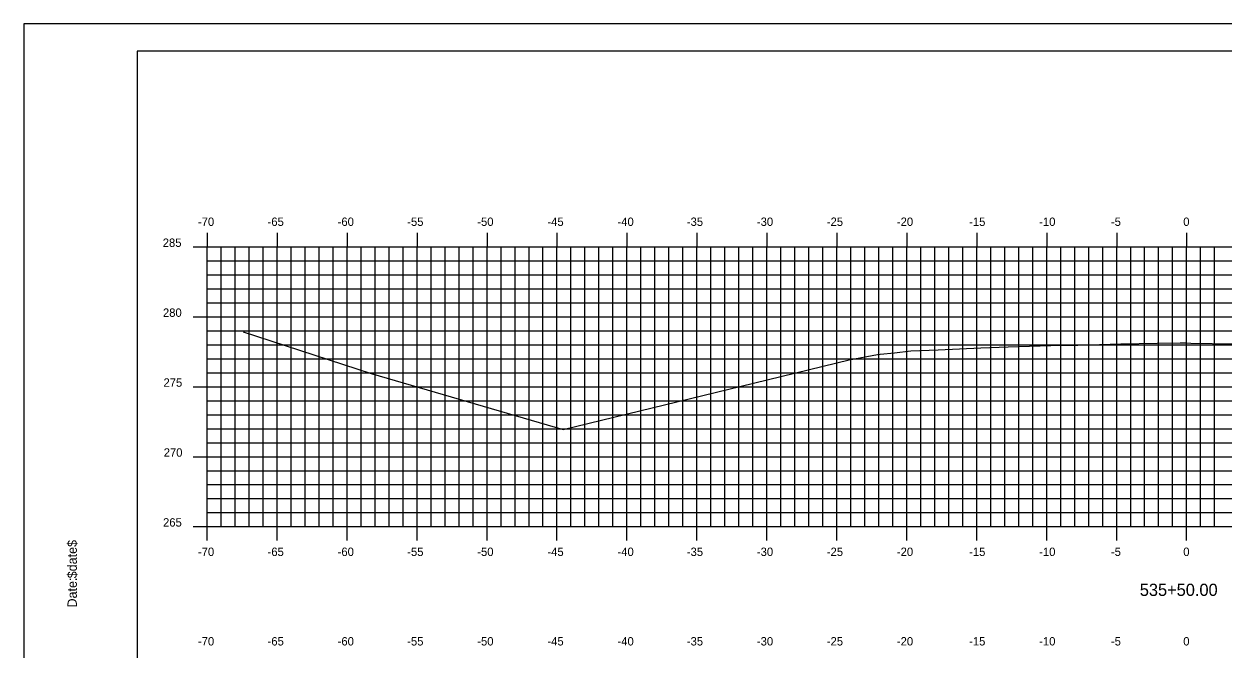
# Model space of a CAD drawing. Extents: x 1168600 to 1177589, y 610178 to 611246.
# Drawn here: x 1177196.1 to 1177281.8, y 610334 to 610378.7 of the extents above; entities that cross this region are included whole.
import ezdxf

# ---------------------------------------------------------------- set-up
doc = ezdxf.new("R2010")
doc.units = 0
for name, color, linetype in [('_Construction', 7, 'Continuous'), ('_Station Equation', 7, 'Continuous'), ('H_V ANNOTATION', 7, 'Continuous'), ('MAJOR', 7, 'Continuous'), ('MINOR', 7, 'Continuous')]:
    doc.layers.add(name, color=color, linetype=linetype)

msp = doc.modelspace()

# ---------------------------------------------------------------- linework, layer by layer
at = {"layer": '_Construction'}
for p, q in [((1177364.168, 610376.801), (1177204.168, 610376.801)), ((1177204.168, 610376.801), (1177204.168, 610271.801))]:
    msp.add_line(p, q, dxfattribs=at)
msp.add_lwpolyline([(1177196.074, 610268.742), (1177366.074, 610268.742), (1177366.074, 610378.742), (1177196.074, 610378.742)], close=True, dxfattribs=at)
at = {"layer": '_Station Equation'}
msp.add_lwpolyline([(1177211.739, 610356.733), (1177220.897, 610353.758), (1177234.62, 610349.757), (1177247.339, 610352.851), (1177255.058, 610354.724), (1177257.077, 610355.096), (1177257.263, 610355.122), (1177258.292, 610355.238), (1177259.464, 610355.36), (1177261.402, 610355.448), (1177264.464, 610355.587), (1177266.402, 610355.645), (1177269.464, 610355.74), (1177271.401, 610355.786), (1177274.464, 610355.86), (1177277.057, 610355.913), (1177278.702, 610355.945), (1177279.174, 610355.934), (1177279.464, 610355.93), (1177282.534, 610355.863)], dxfattribs=at)
at = {"layer": 'MAJOR'}
for p, q in [((1177209.168, 610363.803), (1177209.168, 610362.801)), ((1177214.168, 610363.803), (1177214.168, 610362.801)), ((1177219.168, 610363.803), (1177219.168, 610362.801)), ((1177224.168, 610363.803), (1177224.168, 610362.801)), ((1177229.168, 610363.803), (1177229.168, 610362.801)), ((1177234.168, 610363.803), (1177234.168, 610362.801)), ((1177239.168, 610363.803), (1177239.168, 610362.801)), ((1177244.168, 610363.803), (1177244.168, 610362.801)), ((1177249.168, 610363.803), (1177249.168, 610362.801)), ((1177254.168, 610363.803), (1177254.168, 610362.801)), ((1177259.168, 610363.803), (1177259.168, 610362.801)), ((1177264.168, 610363.803), (1177264.168, 610362.801)), ((1177269.168, 610363.803), (1177269.168, 610362.801)), ((1177274.168, 610363.803), (1177274.168, 610362.801)), ((1177279.168, 610363.803), (1177279.168, 610362.801)), ((1177208.166, 610362.801), (1177209.168, 610362.801)), ((1177209.168, 610362.801), (1177349.168, 610362.801)), ((1177209.168, 610342.801), (1177209.168, 610362.801)), ((1177209.168, 610342.801), (1177209.168, 610362.801)), ((1177209.168, 610362.801), (1177349.168, 610362.801)), ((1177214.168, 610342.801), (1177214.168, 610362.801)), ((1177219.168, 610342.801), (1177219.168, 610362.801)), ((1177224.168, 610342.801), (1177224.168, 610362.801)), ((1177229.168, 610342.801), (1177229.168, 610362.801)), ((1177234.168, 610342.801), (1177234.168, 610362.801)), ((1177239.168, 610342.801), (1177239.168, 610362.801)), ((1177244.168, 610342.801), (1177244.168, 610362.801)), ((1177249.168, 610342.801), (1177249.168, 610362.801)), ((1177254.168, 610342.801), (1177254.168, 610362.801)), ((1177259.168, 610342.801), (1177259.168, 610362.801)), ((1177264.168, 610342.801), (1177264.168, 610362.801)), ((1177269.168, 610342.801), (1177269.168, 610362.801)), ((1177274.168, 610342.801), (1177274.168, 610362.801)), ((1177279.168, 610342.801), (1177279.168, 610362.801)), ((1177208.166, 610357.801), (1177209.168, 610357.801)), ((1177209.168, 610357.801), (1177349.168, 610357.801)), ((1177208.166, 610352.801), (1177209.168, 610352.801)), ((1177209.168, 610352.801), (1177349.168, 610352.801)), ((1177208.166, 610347.801), (1177209.168, 610347.801)), ((1177209.168, 610347.801), (1177349.168, 610347.801)), ((1177208.166, 610342.801), (1177209.168, 610342.801)), ((1177209.168, 610342.801), (1177349.168, 610342.801)), ((1177209.168, 610342.801), (1177349.168, 610342.801)), ((1177209.168, 610341.799), (1177209.168, 610342.801)), ((1177214.168, 610341.799), (1177214.168, 610342.801)), ((1177219.168, 610341.799), (1177219.168, 610342.801)), ((1177224.168, 610341.799), (1177224.168, 610342.801)), ((1177229.168, 610341.799), (1177229.168, 610342.801)), ((1177234.168, 610341.799), (1177234.168, 610342.801)), ((1177239.168, 610341.799), (1177239.168, 610342.801)), ((1177244.168, 610341.799), (1177244.168, 610342.801)), ((1177249.168, 610341.799), (1177249.168, 610342.801)), ((1177254.168, 610341.799), (1177254.168, 610342.801)), ((1177259.168, 610341.799), (1177259.168, 610342.801)), ((1177264.168, 610341.799), (1177264.168, 610342.801)), ((1177269.168, 610341.799), (1177269.168, 610342.801)), ((1177274.168, 610341.799), (1177274.168, 610342.801)), ((1177279.168, 610341.799), (1177279.168, 610342.801))]:
    msp.add_line(p, q, dxfattribs=at)
at = {"layer": 'MINOR'}
for p, q in [((1177210.168, 610342.801), (1177210.168, 610362.801)), ((1177211.168, 610342.801), (1177211.168, 610362.801)), ((1177212.168, 610342.801), (1177212.168, 610362.801)), ((1177213.168, 610342.801), (1177213.168, 610362.801)), ((1177215.168, 610342.801), (1177215.168, 610362.801)), ((1177216.168, 610342.801), (1177216.168, 610362.801)), ((1177217.168, 610342.801), (1177217.168, 610362.801)), ((1177218.168, 610342.801), (1177218.168, 610362.801)), ((1177220.168, 610342.801), (1177220.168, 610362.801)), ((1177221.168, 610342.801), (1177221.168, 610362.801)), ((1177222.168, 610342.801), (1177222.168, 610362.801)), ((1177223.168, 610342.801), (1177223.168, 610362.801)), ((1177225.168, 610342.801), (1177225.168, 610362.801)), ((1177226.168, 610342.801), (1177226.168, 610362.801)), ((1177227.168, 610342.801), (1177227.168, 610362.801)), ((1177228.168, 610342.801), (1177228.168, 610362.801)), ((1177230.168, 610342.801), (1177230.168, 610362.801)), ((1177231.168, 610342.801), (1177231.168, 610362.801)), ((1177232.168, 610342.801), (1177232.168, 610362.801)), ((1177233.168, 610342.801), (1177233.168, 610362.801)), ((1177235.168, 610342.801), (1177235.168, 610362.801)), ((1177236.168, 610342.801), (1177236.168, 610362.801)), ((1177237.168, 610342.801), (1177237.168, 610362.801)), ((1177238.168, 610342.801), (1177238.168, 610362.801)), ((1177240.168, 610342.801), (1177240.168, 610362.801)), ((1177241.168, 610342.801), (1177241.168, 610362.801)), ((1177242.168, 610342.801), (1177242.168, 610362.801)), ((1177243.168, 610342.801), (1177243.168, 610362.801)), ((1177245.168, 610342.801), (1177245.168, 610362.801)), ((1177246.168, 610342.801), (1177246.168, 610362.801)), ((1177247.168, 610342.801), (1177247.168, 610362.801)), ((1177248.168, 610342.801), (1177248.168, 610362.801)), ((1177250.168, 610342.801), (1177250.168, 610362.801)), ((1177251.168, 610342.801), (1177251.168, 610362.801)), ((1177252.168, 610342.801), (1177252.168, 610362.801)), ((1177253.168, 610342.801), (1177253.168, 610362.801)), ((1177255.168, 610342.801), (1177255.168, 610362.801)), ((1177256.168, 610342.801), (1177256.168, 610362.801)), ((1177257.168, 610342.801), (1177257.168, 610362.801)), ((1177258.168, 610342.801), (1177258.168, 610362.801)), ((1177260.168, 610342.801), (1177260.168, 610362.801)), ((1177261.168, 610342.801), (1177261.168, 610362.801)), ((1177262.168, 610342.801), (1177262.168, 610362.801)), ((1177263.168, 610342.801), (1177263.168, 610362.801)), ((1177265.168, 610342.801), (1177265.168, 610362.801)), ((1177266.168, 610342.801), (1177266.168, 610362.801)), ((1177267.168, 610342.801), (1177267.168, 610362.801)), ((1177268.168, 610342.801), (1177268.168, 610362.801)), ((1177270.168, 610342.801), (1177270.168, 610362.801)), ((1177271.168, 610342.801), (1177271.168, 610362.801)), ((1177272.168, 610342.801), (1177272.168, 610362.801)), ((1177273.168, 610342.801), (1177273.168, 610362.801)), ((1177275.168, 610342.801), (1177275.168, 610362.801)), ((1177276.168, 610342.801), (1177276.168, 610362.801)), ((1177277.168, 610342.801), (1177277.168, 610362.801)), ((1177278.168, 610342.801), (1177278.168, 610362.801)), ((1177280.168, 610342.801), (1177280.168, 610362.801)), ((1177281.168, 610342.801), (1177281.168, 610362.801)), ((1177209.168, 610361.801), (1177349.168, 610361.801)), ((1177209.168, 610361.801), (1177210.17, 610361.801)), ((1177209.168, 610360.801), (1177349.168, 610360.801)), ((1177209.168, 610360.801), (1177210.17, 610360.801)), ((1177209.168, 610359.801), (1177349.168, 610359.801)), ((1177209.168, 610359.801), (1177210.17, 610359.801)), ((1177209.168, 610358.801), (1177349.168, 610358.801)), ((1177209.168, 610358.801), (1177210.17, 610358.801)), ((1177209.168, 610356.801), (1177349.168, 610356.801)), ((1177209.168, 610356.801), (1177210.17, 610356.801)), ((1177209.168, 610355.801), (1177349.168, 610355.801)), ((1177209.168, 610355.801), (1177210.17, 610355.801)), ((1177209.168, 610354.801), (1177349.168, 610354.801)), ((1177209.168, 610354.801), (1177210.17, 610354.801)), ((1177209.168, 610353.801), (1177349.168, 610353.801)), ((1177209.168, 610353.801), (1177210.17, 610353.801)), ((1177209.168, 610351.801), (1177349.168, 610351.801)), ((1177209.168, 610351.801), (1177210.17, 610351.801)), ((1177209.168, 610350.801), (1177349.168, 610350.801)), ((1177209.168, 610350.801), (1177210.17, 610350.801)), ((1177209.168, 610349.801), (1177349.168, 610349.801)), ((1177209.168, 610349.801), (1177210.17, 610349.801)), ((1177209.168, 610348.801), (1177349.168, 610348.801)), ((1177209.168, 610348.801), (1177210.17, 610348.801)), ((1177209.168, 610346.801), (1177349.168, 610346.801)), ((1177209.168, 610346.801), (1177210.17, 610346.801)), ((1177209.168, 610345.801), (1177349.168, 610345.801)), ((1177209.168, 610345.801), (1177210.17, 610345.801)), ((1177209.168, 610344.801), (1177349.168, 610344.801)), ((1177209.168, 610344.801), (1177210.17, 610344.801)), ((1177209.168, 610343.801), (1177349.168, 610343.801)), ((1177209.168, 610343.801), (1177210.17, 610343.801))]:
    msp.add_line(p, q, dxfattribs=at)

# ---------------------------------------------------------------- texts
at = {"layer": '_Construction'}
for s, p in [('$date$', (1177199.853, 610339.106)), ('Date:', (1177199.853, 610337.018))]:
    msp.add_text(s, height=0.6696, rotation=90, dxfattribs=at).set_placement(p)
at = {"layer": 'H_V ANNOTATION'}
for s, height, p in [('-70', 0.6, (1177208.509, 610364.301)), ('-65', 0.6, (1177213.485, 610364.301)), ('-60', 0.6, (1177218.493, 610364.301)), ('-55', 0.6, (1177223.464, 610364.301)), ('-50', 0.6, (1177228.472, 610364.301)), ('-45', 0.6, (1177233.485, 610364.301)), ('-40', 0.6, (1177238.493, 610364.301)), ('-35', 0.6, (1177243.448, 610364.301)), ('-30', 0.6, (1177248.456, 610364.301)), ('-25', 0.6, (1177253.453, 610364.301)), ('-20', 0.6, (1177258.461, 610364.301)), ('-15', 0.6, (1177263.624, 610364.301)), ('-10', 0.6, (1177268.632, 610364.301)), ('-5', 0.6, (1177273.758, 610364.301)), ('0', 0.6, (1177278.927, 610364.301)), ('285', 0.6, (1177205.992, 610362.801)), ('280', 0.6, (1177206.008, 610357.801)), ('275', 0.6, (1177206.046, 610352.801)), ('270', 0.6, (1177206.062, 610347.801)), ('265', 0.6, (1177206.014, 610342.801)), ('-70', 0.6, (1177208.509, 610340.701)), ('-65', 0.6, (1177213.485, 610340.701)), ('-60', 0.6, (1177218.493, 610340.701)), ('-55', 0.6, (1177223.464, 610340.701)), ('-50', 0.6, (1177228.472, 610340.701)), ('-45', 0.6, (1177233.485, 610340.701)), ('-40', 0.6, (1177238.493, 610340.701)), ('-35', 0.6, (1177243.448, 610340.701)), ('-30', 0.6, (1177248.456, 610340.701)), ('-25', 0.6, (1177253.453, 610340.701)), ('-20', 0.6, (1177258.461, 610340.701)), ('-15', 0.6, (1177263.624, 610340.701)), ('-10', 0.6, (1177268.632, 610340.701)), ('-5', 0.6, (1177273.758, 610340.701)), ('0', 0.6, (1177278.927, 610340.701)), ('535+50.00', 0.875, (1177275.82, 610337.844)), ('-70', 0.6, (1177208.509, 610334.301)), ('-65', 0.6, (1177213.485, 610334.301)), ('-60', 0.6, (1177218.493, 610334.301)), ('-55', 0.6, (1177223.464, 610334.301)), ('-50', 0.6, (1177228.472, 610334.301)), ('-45', 0.6, (1177233.485, 610334.301)), ('-40', 0.6, (1177238.493, 610334.301)), ('-35', 0.6, (1177243.448, 610334.301)), ('-30', 0.6, (1177248.456, 610334.301)), ('-25', 0.6, (1177253.453, 610334.301)), ('-20', 0.6, (1177258.461, 610334.301)), ('-15', 0.6, (1177263.624, 610334.301)), ('-10', 0.6, (1177268.632, 610334.301)), ('-5', 0.6, (1177273.758, 610334.301)), ('0', 0.6, (1177278.927, 610334.301))]:
    msp.add_text(s, height=height, dxfattribs=at).set_placement(p)

doc.saveas('drawing.dxf')
